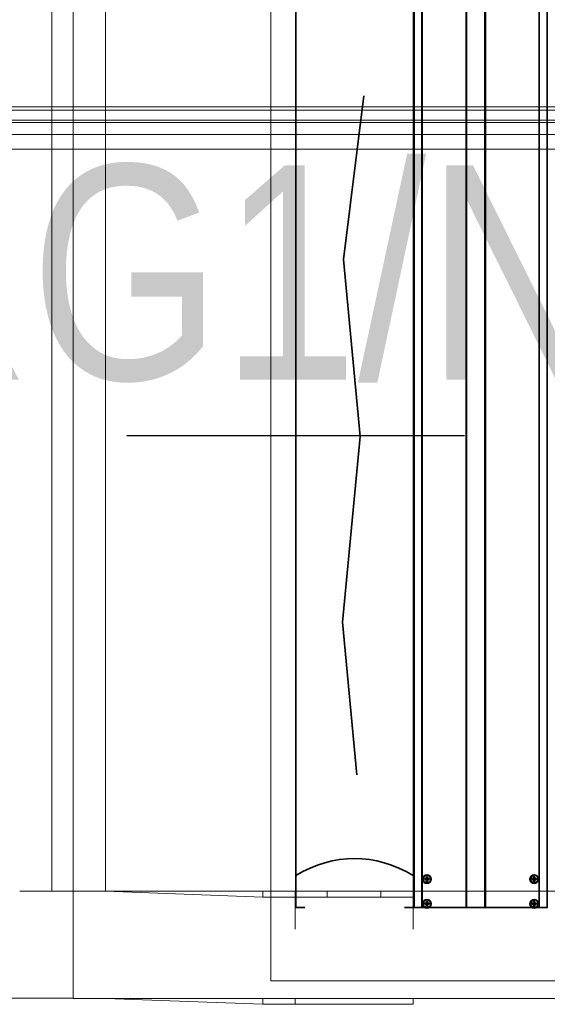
# Model space of a CAD drawing. Header units: millimetres. Extents: x -1465 to 393277, y -3788 to 454312.
# Tile 502 of 656: x 374559 to 375051, y 10518 to 11436. Entities that reach past the tile are written whole.
import ezdxf

# ---------------------------------------------------------------- set-up
doc = ezdxf.new("R2010")
doc.units = ezdxf.units.MM
doc.header["$XCLIPFRAME"] = 2
for name, color, linetype in [('FLUID-W3', 8, 'Continuous'), ('FLUID-W3-150-ARRDU', 8, 'Continuous'), ('FLUID-W3-INS', 8, 'Continuous'), ('Konstrukcja - Dach', 8, 'Continuous')]:
    doc.layers.add(name, color=color, linetype=linetype)
doc.layers.add('\xa0♦EL - Gniazda (opis)', color=1, linetype='Continuous', lineweight=18)
doc.styles.add('Arial Narrow', font='ARIALN.TTF')
picture_1 = doc.add_image_def('image3.bmp', size_in_pixel=(1540, 807))

msp = doc.modelspace()

# ---------------------------------------------------------------- linework, layer by layer
at = {"color": 8, "linetype": 'Continuous', "lineweight": 35, "ltscale": 100}
for p, q in [((374926.16, 10608.19), (374926.16, 11489.19)), ((374926.66, 11489.19), (374926.66, 10608.19)), ((374933.91, 11489.19), (374933.91, 10608.19)), ((374934.16, 11489.19), (374934.16, 10608.19)), ((374975.16, 11489.19), (374975.16, 10608.19)), ((374975.66, 11489.19), (374975.66, 10608.19)), ((374992.66, 11489.19), (374992.66, 10608.19)), ((374993.16, 11489.19), (374993.16, 10608.19)), ((375043.16, 11489.19), (375043.16, 10608.19)), ((375043.41, 11489.19), (375043.41, 10608.19)), ((375050.66, 11489.19), (375050.66, 10608.19)), ((374940.8, 10635.19), (374936.52, 10635.19)), ((374940.8, 10634.19), (374936.52, 10634.19)), ((374937.66, 10635.19), (374937.66, 10634.19)), ((374938.16, 10632.55), (374938.16, 10636.83)), ((374939.16, 10635.69), (374938.16, 10635.69)), ((374939.16, 10635.19), (374938.16, 10634.19)), ((374938.16, 10635.19), (374939.16, 10634.19)), ((374939.16, 10634.69), (374938.16, 10634.69)), ((374939.16, 10633.69), (374938.16, 10633.69)), ((374938.66, 10635.19), (374938.66, 10634.19)), ((374939.16, 10632.55), (374939.16, 10636.83)), ((374939.66, 10635.19), (374939.66, 10634.19)), ((375040.8, 10635.19), (375036.52, 10635.19)), ((375040.8, 10634.19), (375036.52, 10634.19)), ((375037.66, 10635.19), (375037.66, 10634.19)), ((375038.16, 10632.55), (375038.16, 10636.83)), ((375039.16, 10635.69), (375038.16, 10635.69)), ((375038.16, 10635.19), (375039.16, 10634.19)), ((375039.16, 10635.19), (375038.16, 10634.19)), ((375039.16, 10634.69), (375038.16, 10634.69)), ((375039.16, 10633.69), (375038.16, 10633.69)), ((375038.66, 10635.19), (375038.66, 10634.19)), ((375039.16, 10632.55), (375039.16, 10636.83)), ((375039.66, 10635.19), (375039.66, 10634.19)), ((374938.16, 10609.55), (374938.16, 10613.83)), ((374939.16, 10609.55), (374939.16, 10613.83)), ((375038.16, 10609.55), (375038.16, 10613.83)), ((375039.16, 10609.55), (375039.16, 10613.83)), ((374926.16, 10608.19), (374936.73, 10608.19)), ((374940.8, 10612.19), (374936.52, 10612.19)), ((374940.8, 10611.19), (374936.52, 10611.19)), ((374937.66, 10612.19), (374937.66, 10611.19)), ((374939.16, 10612.69), (374938.16, 10612.69)), ((374939.16, 10612.19), (374938.16, 10611.19)), ((374938.16, 10612.19), (374939.16, 10611.19)), ((374939.16, 10611.69), (374938.16, 10611.69)), ((374939.16, 10610.69), (374938.16, 10610.69)), ((374938.66, 10612.19), (374938.66, 10611.19)), ((374939.66, 10612.19), (374939.66, 10611.19)), ((374940.6, 10608.19), (375036.73, 10608.19)), ((375040.8, 10612.19), (375036.52, 10612.19)), ((375040.8, 10611.19), (375036.52, 10611.19)), ((375037.66, 10612.19), (375037.66, 10611.19)), ((375039.16, 10612.69), (375038.16, 10612.69)), ((375038.16, 10612.19), (375039.16, 10611.19)), ((375039.16, 10612.19), (375038.16, 10611.19)), ((375039.16, 10611.69), (375038.16, 10611.69)), ((375039.16, 10610.69), (375038.16, 10610.69)), ((375038.66, 10612.19), (375038.66, 10611.19)), ((375039.66, 10612.19), (375039.66, 10611.19)), ((375040.6, 10608.19), (375051.16, 10608.19))]:
    msp.add_line(p, q, dxfattribs=at)
at = {"color": 8, "linetype": 'Continuous', "lineweight": 35, "ltscale": 100, "flags": 128}
for points in [[(374824.77, 11489.19), (374816.16, 11489.19), (374816.16, 10608.19), (374824.77, 10608.19)], [(374917.55, 11489.19), (374926.16, 11489.19), (374926.16, 10608.19), (374917.55, 10608.19)], [(374873.3, 10731.86), (374859.69, 10874.16), (374876.44, 11047.4), (374860.73, 11212.39), (374879.58, 11365)], [(374936.52, 10635.19), (374936.52, 10635.07), (374936.51, 10634.94), (374936.51, 10634.82), (374936.51, 10634.69)], [(374936.51, 10634.69), (374936.51, 10634.56), (374936.51, 10634.44), (374936.52, 10634.31), (374936.52, 10634.19)], [(374938.16, 10636.83), (374938.33, 10636.84), (374938.49, 10636.84), (374938.66, 10636.84), (374938.83, 10636.84), (374938.99, 10636.84), (374939.16, 10636.83)], [(374939.16, 10632.55), (374938.99, 10632.54), (374938.83, 10632.54), (374938.66, 10632.54), (374938.49, 10632.54), (374938.33, 10632.54), (374938.16, 10632.55)], [(374940.81, 10634.69), (374940.81, 10634.82), (374940.81, 10634.94), (374940.81, 10635.07), (374940.8, 10635.19)], [(374940.8, 10634.19), (374940.81, 10634.31), (374940.81, 10634.44), (374940.81, 10634.56), (374940.81, 10634.69)], [(375036.52, 10635.19), (375036.52, 10635.07), (375036.51, 10634.94), (375036.51, 10634.82), (375036.51, 10634.69)], [(375036.51, 10634.69), (375036.51, 10634.56), (375036.51, 10634.44), (375036.52, 10634.31), (375036.52, 10634.19)], [(375038.16, 10636.83), (375038.33, 10636.84), (375038.49, 10636.84), (375038.66, 10636.84), (375038.83, 10636.84), (375038.99, 10636.84), (375039.16, 10636.83)], [(375039.16, 10632.55), (375038.99, 10632.54), (375038.83, 10632.54), (375038.66, 10632.54), (375038.49, 10632.54), (375038.33, 10632.54), (375038.16, 10632.55)], [(375040.81, 10634.69), (375040.81, 10634.82), (375040.81, 10634.94), (375040.81, 10635.07), (375040.8, 10635.19)], [(375040.8, 10634.19), (375040.81, 10634.31), (375040.81, 10634.44), (375040.81, 10634.56), (375040.81, 10634.69)], [(374938.16, 10613.83), (374938.33, 10613.84), (374938.49, 10613.84), (374938.66, 10613.84), (374938.83, 10613.84), (374938.99, 10613.84), (374939.16, 10613.83)], [(375038.16, 10613.83), (375038.33, 10613.84), (375038.49, 10613.84), (375038.66, 10613.84), (375038.83, 10613.84), (375038.99, 10613.84), (375039.16, 10613.83)], [(374936.52, 10612.19), (374936.52, 10612.07), (374936.51, 10611.94), (374936.51, 10611.82), (374936.51, 10611.69)], [(374936.51, 10611.69), (374936.51, 10611.56), (374936.51, 10611.44), (374936.52, 10611.31), (374936.52, 10611.19)], [(374939.16, 10609.55), (374938.99, 10609.54), (374938.83, 10609.54), (374938.66, 10609.54), (374938.49, 10609.54), (374938.33, 10609.54), (374938.16, 10609.55)], [(374940.81, 10611.69), (374940.81, 10611.82), (374940.81, 10611.94), (374940.81, 10612.07), (374940.8, 10612.19)], [(374940.8, 10611.19), (374940.81, 10611.31), (374940.81, 10611.44), (374940.81, 10611.56), (374940.81, 10611.69)], [(375036.52, 10612.19), (375036.52, 10612.07), (375036.51, 10611.94), (375036.51, 10611.82), (375036.51, 10611.69)], [(375036.51, 10611.69), (375036.51, 10611.56), (375036.51, 10611.44), (375036.52, 10611.31), (375036.52, 10611.19)], [(375039.16, 10609.55), (375038.99, 10609.54), (375038.83, 10609.54), (375038.66, 10609.54), (375038.49, 10609.54), (375038.33, 10609.54), (375038.16, 10609.55)], [(375040.81, 10611.69), (375040.81, 10611.82), (375040.81, 10611.94), (375040.81, 10612.07), (375040.8, 10612.19)], [(375040.8, 10611.19), (375040.81, 10611.31), (375040.81, 10611.44), (375040.81, 10611.56), (375040.81, 10611.69)]]:
    msp.add_lwpolyline(points, dxfattribs=at)
at = {"color": 8, "linetype": 'Continuous', "lineweight": 35, "ltscale": 100}
for centre, radius in [((374938.66, 10634.69), 4), ((374938.66, 10634.69), 3.55), ((375038.66, 10634.69), 4), ((375038.66, 10634.69), 3.55), ((374938.66, 10611.69), 4), ((374938.66, 10611.69), 3.55), ((375038.66, 10611.69), 4), ((375038.66, 10611.69), 3.55)]:
    msp.add_circle(centre, radius, dxfattribs=at)
msp.add_ellipse((374871.03, 10271.86), major_axis=(0, -381.94), ratio=0.507675, start_param=2.854685, end_param=3.428501, dxfattribs=at)
at = {"layer": 'FLUID-W3', "color": 8, "linetype": 'Continuous', "lineweight": 18, "ltscale": 100}
for p, q in [((374588.66, 11473.44), (374588.66, 10623.44)), ((374638.66, 11473.44), (374638.66, 10623.44)), ((374785.66, 10623.44), (374785.66, 10617.94)), ((374785.66, 10617.94), (374785.66, 10623.44)), ((374815.66, 10623.44), (374815.66, 10587.94)), ((374815.66, 10587.94), (374815.66, 10623.44)), ((374845.66, 10623.44), (374845.66, 10617.94)), ((374895.66, 10623.44), (374895.66, 10617.94)), ((374925.66, 10623.44), (374925.66, 10587.94))]:
    msp.add_line(p, q, dxfattribs=at)
at = {"layer": 'FLUID-W3', "color": 8, "linetype": 'Continuous', "lineweight": 0, "ltscale": 100}
for p, q in [((374608.66, 10623.44), (374558.66, 10623.44)), ((374608.66, 10623.44), (376108.66, 10623.44)), ((374785.66, 10617.94), (374638.66, 10623.44)), ((374815.66, 10617.94), (374785.66, 10617.94)), ((374815.66, 10617.94), (374925.66, 10617.94))]:
    msp.add_line(p, q, dxfattribs=at)
at = {"layer": 'FLUID-W3-150-ARRDU', "color": 8, "linetype": 'Continuous', "lineweight": 25, "ltscale": 100, "flags": 128}
msp.add_lwpolyline([(374658.66, 11048.44), (374973.66, 11048.44)], dxfattribs=at)
at = {"layer": 'FLUID-W3-INS', "color": 8, "linetype": 'Continuous', "lineweight": 13, "ltscale": 100}
for p, q in [((374608.66, 10523.44), (374608.66, 11573.44)), ((374558.66, 10523.54), (373858.76, 10523.54)), ((374608.66, 10523.54), (374558.66, 10523.54)), ((376108.66, 10523.44), (374608.66, 10523.44)), ((374785.66, 10517.94), (374638.66, 10523.44)), ((374785.66, 10523.44), (374785.66, 10517.94)), ((374815.66, 10523.44), (374815.66, 10517.94)), ((374815.66, 10517.94), (374815.66, 10523.44)), ((374925.66, 10523.44), (374925.66, 10517.94)), ((374785.66, 10517.94), (374815.66, 10517.94)), ((374925.66, 10517.94), (374815.66, 10517.94))]:
    msp.add_line(p, q, dxfattribs=at)
at = {"layer": 'Konstrukcja - Dach', "color": 8, "linetype": 'Continuous', "lineweight": 13, "ltscale": 100, "flags": 128}
for points in [[(365815, 11354.72), (378262.85, 11354.72)], [(365815.31, 11351.54), (378263.16, 11351.54)], [(365807.33, 11342.47), (378262.85, 11342.47)], [(365807.64, 11342.47), (378263.16, 11342.47)], [(365815, 11340.21), (378262.85, 11340.21)], [(365815.31, 11340.21), (378263.16, 11340.21)], [(365807.33, 11328.87), (378262.85, 11328.87)], [(365807.64, 11328.87), (378263.16, 11328.87)], [(378262.85, 11328.87), (369622.85, 11328.87)], [(378262.85, 11328.87), (369622.85, 11328.87)], [(378263.16, 11328.87), (369623.16, 11328.87)], [(378263.16, 11328.87), (369623.16, 11328.87)], [(378262.85, 11315.28), (369622.85, 11315.28)], [(378262.85, 11315.28), (369622.85, 11315.28)], [(378263.16, 11315.28), (369623.16, 11315.28)], [(378263.16, 11315.28), (369623.16, 11315.28)]]:
    msp.add_lwpolyline(points, dxfattribs=at)

# ---------------------------------------------------------------- texts
at = {"layer": '\xa0♦EL - Gniazda (opis)', "linetype": 'Continuous', "insert": (374816.89, 11198.93), "char_height": 200, "width": 1572.0399, "attachment_point": 5, "line_spacing_factor": 0.7, "style": 'Arial Narrow'}
msp.add_mtext('\\C1;\\fArial Narrow|b0|i0;\\A1;RG1/N3\\C3;\\P', dxfattribs=at)

# ---------------------------------------------------------------- pictures from other files: only their frames are drawn
at = {"color": 8, "lineweight": 13}
image = msp.add_image(picture_1, insert=(374792.85, 10539.73), size_in_units=(1860, 974.46), dxfattribs=at)
image.set_boundary_path([(-0.5, -0.5), (1539.5, 806.5)])

doc.saveas('drawing.dxf')
